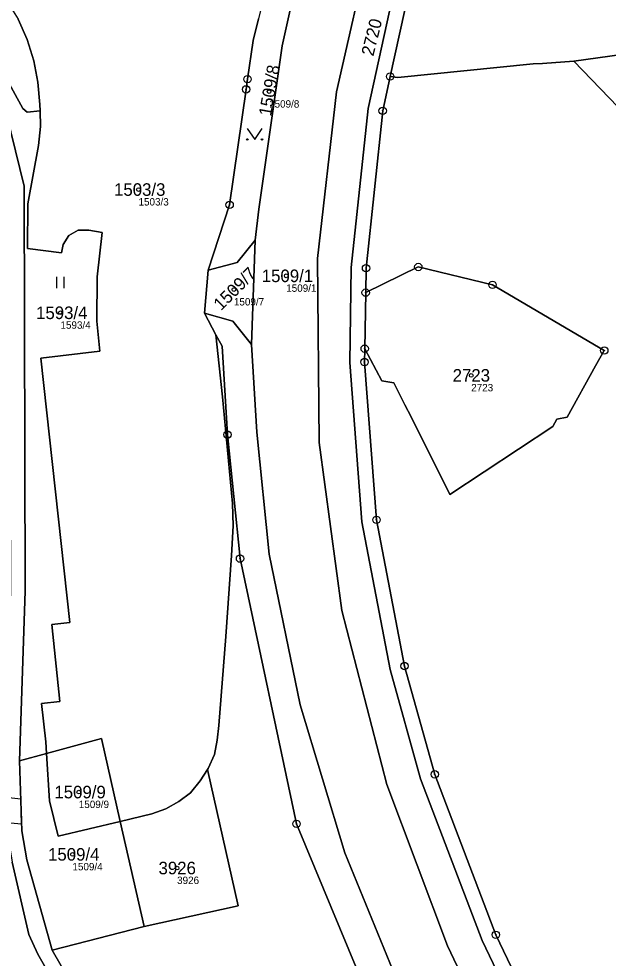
# Model space of a CAD drawing. Extents: x -653098 to -649479, y -997642 to -992666.
# Drawn here: x -650731.1 to -650651.3, y -996212.9 to -996085.8 of the extents above; entities that cross this region are included whole.
import ezdxf

# ---------------------------------------------------------------- set-up
doc = ezdxf.new("R2010")
doc.units = 0
for name, color, linetype in [('Definiční body', 7, 'Continuous'), ('Hranice parcel', 7, 'Continuous'), ('Parcelní čísla', 7, 'Continuous'), ('Polygon parcely', 7, 'Continuous'), ('Věcná břemena k části', 7, 'Continuous'), ('Značky bodu BP', 7, 'Continuous'), ('Značky kultur', 7, 'Continuous')]:
    doc.layers.add(name, color=color, linetype=linetype)

msp = doc.modelspace()

# ---------------------------------------------------------------- linework, layer by layer
at = {"layer": 'Definiční body'}
for centre in [(-650697.18, -996095.63), (-650714.85, -996108.88), (-650694.86, -996120.56), (-650701.94, -996122.41), (-650725.41, -996125.56), (-650669.83, -996134.03), (-650722.93, -996190.43), (-650723.79, -996198.86), (-650709.63, -996200.71)]:
    msp.add_circle(centre, 0.25, dxfattribs=at)
at = {"layer": 'Hranice parcel'}
for p, q in [((-650699.07, -996115.74), (-650699.56, -996129.85)), ((-650705.94, -996125.62), (-650705.41, -996119.81)), ((-650684.24, -996130.42), (-650684.11, -996122.83)), ((-650704.38, -996128.54), (-650705.94, -996125.62)), ((-650727.29, -996185.19), (-650730.96, -996186.18)), ((-650714.09, -996208.63), (-650717.31, -996194.39)), ((-650726.54, -996211.83), (-650714.09, -996208.63))]:
    msp.add_line(p, q, dxfattribs=at)
for points in [[(-650575.37, -995959.87), (-650608.41, -995944), (-650610.43, -995943.86), (-650611.96, -995945.87), (-650628.76, -995975.13), (-650648.35, -996007.09), (-650662.99, -996034.56), (-650671.68, -996054.53), (-650676.6, -996068.37), (-650679.44, -996078.12), (-650683.79, -996097.9), (-650686.06, -996119.41), (-650686.27, -996132.3), (-650684.64, -996153.85), (-650680.81, -996173.83), (-650676.67, -996188.65), (-650668.33, -996210.53), (-650657.86, -996232.42), (-650644.24, -996256.86), (-650595.14, -996338.86), (-650574.61, -996373.71), (-650564.87, -996393.33), (-650559.65, -996405.6)], [(-650780.06, -996023.76), (-650780.95, -996024.21), (-650778.64, -996028.84), (-650766.25, -996042.92), (-650750.34, -996065.83), (-650748.89, -996068.41), (-650743.84, -996077.6), (-650735.13, -996097.14), (-650732.34, -996108.25), (-650732.19, -996163.17), (-650732.96, -996186.25), (-650732.64, -996195.82), (-650731.93, -996199.92), (-650729.7, -996209.7), (-650728.46, -996212.39), (-650711.07, -996242.84), (-650691.48, -996261.81), (-650671.27, -996282.98), (-650633.43, -996323.16), (-650616.06, -996356.04), (-650609.02, -996384.48)], [(-650726.01, -996025.93), (-650731.12, -996030.3), (-650734.35, -996026.51), (-650749.93, -996039.61), (-650746.63, -996043.4), (-650751.19, -996047.27), (-650733.58, -996068.29), (-650734.93, -996069.45), (-650736.31, -996070.01), (-650737.77, -996069.85), (-650739.08, -996068.97), (-650742.16, -996071.71), (-650732.71, -996083.29), (-650731.14, -996085.82), (-650729.93, -996088.58), (-650729.03, -996091.44), (-650728.46, -996094.36), (-650728.2, -996097.36), (-650728.18, -996098.22)], [(-650658.93, -996030.93), (-650660.33, -996033.55), (-650669.82, -996055.27), (-650674.69, -996068.98), (-650677.5, -996078.61), (-650680.79, -996093.58)], [(-650579.83, -996374.59), (-650584.33, -996366.13), (-650603.23, -996334.38), (-650640.77, -996271.85), (-650662.24, -996233.94), (-650673.04, -996211.24), (-650681.26, -996189.41), (-650687.35, -996165.84), (-650690.42, -996143.11), (-650690.64, -996118.19), (-650688.08, -996095.67), (-650683.42, -996075.21), (-650681.92, -996070.45)], [(-650692.13, -996075.59), (-650693.41, -996080.45), (-650695.41, -996089.42), (-650698.56, -996111.52), (-650699.07, -996115.74)], [(-650741.7, -996077.39), (-650736.35, -996087.2), (-650736, -996087.92), (-650730.52, -996097.92), (-650729.9, -996098.4), (-650728.18, -996098.22)], [(-650730.96, -996186.18), (-650730.19, -996163.24), (-650730.34, -996108.44), (-650733.32, -996096.3), (-650741.7, -996077.39)], [(-650705.41, -996119.81), (-650702.52, -996110.95), (-650700.29, -996095.32), (-650700.09, -996093.94), (-650699.35, -996088.69), (-650698.63, -996085.76)], [(-650655.96, -996091.52), (-650649.44, -996090.6), (-650648.26, -996090.42), (-650642.19, -996098.91)], [(-650680.79, -996093.58), (-650679.78, -996093.7), (-650661.44, -996091.88), (-650660.16, -996091.82), (-650655.96, -996091.52)], [(-650655.96, -996091.52), (-650646.4, -996101.41), (-650634.09, -996122.34), (-650618.78, -996153.86), (-650617, -996163.78), (-650614.19, -996168.29), (-650611.51, -996171.31)], [(-650680.79, -996093.58), (-650681.81, -996098.22), (-650684.06, -996119.52), (-650684.11, -996122.83)], [(-650728.18, -996098.22), (-650728.12, -996100.35), (-650728.38, -996102.92), (-650729.83, -996110.82), (-650729.89, -996116.84), (-650725.29, -996117.44), (-650725.05, -996116.31), (-650724.27, -996115.09), (-650723.03, -996114.36), (-650721.55, -996114.36), (-650719.76, -996114.71), (-650720.44, -996120.7), (-650720.5, -996126.7), (-650720.1, -996130.77), (-650728.08, -996131.7), (-650724.15, -996167.46), (-650726.59, -996167.73), (-650725.48, -996178.17), (-650727.97, -996178.46), (-650727.39, -996183.62), (-650727.29, -996185.19)], [(-650699.07, -996115.74), (-650701.5, -996118.76), (-650705.41, -996119.81)], [(-650684.11, -996122.83), (-650676.99, -996119.36), (-650666.95, -996121.78), (-650651.82, -996130.67), (-650653.02, -996132.75), (-650656.83, -996139.68), (-650658.25, -996139.94), (-650658.78, -996140.95), (-650672.72, -996150.15), (-650677.97, -996139.65), (-650678.8, -996138.01), (-650680.28, -996135.04), (-650681.94, -996134.77), (-650684.24, -996130.42)], [(-650699.56, -996129.85), (-650702.07, -996126.69), (-650705.94, -996125.62)], [(-650705.5, -996187.36), (-650705.41, -996187.22), (-650704.57, -996185.34), (-650704.2, -996183.42), (-650703.99, -996181.4), (-650703.04, -996169.39), (-650702.25, -996158.43), (-650702.06, -996154.38), (-650702.15, -996151.38), (-650703.49, -996136.92), (-650704.38, -996128.54)], [(-650591.31, -996387.53), (-650604.76, -996360.43), (-650648.92, -996285.46), (-650668.2, -996252.11), (-650678.11, -996231.78), (-650693.48, -996194.73), (-650701.11, -996158.83), (-650702.82, -996142.05), (-650703.55, -996130.09), (-650704.38, -996128.54)], [(-650699.56, -996129.85), (-650698.84, -996141.72), (-650697.15, -996158.23), (-650692.97, -996178.61), (-650686.91, -996198.66), (-650678.39, -996219.51), (-650663, -996249.61), (-650638.21, -996291.69), (-650596.8, -996360.89), (-650585.26, -996381.29), (-650578.11, -996395.96)], [(-650684.24, -996130.42), (-650684.27, -996132.23), (-650682.65, -996153.58), (-650678.86, -996173.37), (-650674.76, -996188.03), (-650666.49, -996209.74), (-650656.08, -996231.5), (-650642.49, -996255.88), (-650598.42, -996329.48)], [(-650727.29, -996185.19), (-650719.84, -996183.17), (-650717.31, -996194.39)], [(-650717.31, -996194.39), (-650725.73, -996196.4), (-650726.88, -996191.6), (-650727.29, -996185.19)], [(-650726.54, -996211.83), (-650729.95, -996199.61), (-650730.64, -996195.68), (-650730.96, -996186.18)], [(-650717.31, -996194.39), (-650713.06, -996193.37), (-650711.15, -996192.68), (-650709.41, -996191.72), (-650707.82, -996190.51), (-650706.51, -996188.91), (-650705.5, -996187.36)], [(-650705.5, -996187.36), (-650701.35, -996205.83), (-650714.09, -996208.63)], [(-650615.64, -996515.14), (-650616.51, -996503.94), (-650617.21, -996488.51), (-650611.29, -996449.19), (-650606.16, -996421.63), (-650604.98, -996400.86), (-650607.05, -996384.1), (-650614.12, -996355.56), (-650632.09, -996321.67), (-650637.84, -996315.56), (-650669.82, -996281.6), (-650690.16, -996260.3), (-650709.28, -996241.94), (-650726.54, -996211.83)]]:
    msp.add_lwpolyline(points, dxfattribs=at)
at = {"layer": 'Polygon parcely'}
for points in [[(-650651.34, -996036.56), (-650654.15, -996033.81), (-650658.93, -996030.93), (-650660.33, -996033.55), (-650669.82, -996055.27), (-650674.69, -996068.98), (-650677.5, -996078.61), (-650680.79, -996093.58), (-650679.78, -996093.7), (-650661.44, -996091.88), (-650660.16, -996091.82), (-650655.96, -996091.52), (-650649.44, -996090.6), (-650648.26, -996090.42), (-650642.19, -996098.91), (-650644.47, -996088.47), (-650644.52, -996087), (-650651.26, -996076.29), (-650666.88, -996050.67)], [(-650693.1, -996063.32), (-650698.63, -996085.76), (-650699.35, -996088.69), (-650700.09, -996093.94), (-650700.29, -996095.32), (-650702.52, -996110.95), (-650705.41, -996119.81), (-650701.5, -996118.76), (-650699.07, -996115.74), (-650698.56, -996111.52), (-650695.41, -996089.42), (-650693.41, -996080.45), (-650692.13, -996075.59), (-650693.34, -996074.98), (-650693.96, -996073.62), (-650691.5, -996064.59), (-650696.33, -996058.31), (-650703.78, -996050.71), (-650696.73, -996058.61)], [(-650705.41, -996119.81), (-650705.94, -996125.62), (-650702.07, -996126.69), (-650699.56, -996129.85), (-650699.07, -996115.74), (-650701.5, -996118.76)], [(-650684.11, -996122.83), (-650684.24, -996130.42), (-650681.94, -996134.77), (-650680.28, -996135.04), (-650678.8, -996138.01), (-650677.97, -996139.65), (-650672.72, -996150.15), (-650658.78, -996140.95), (-650658.25, -996139.94), (-650656.83, -996139.68), (-650653.02, -996132.75), (-650651.82, -996130.67), (-650666.95, -996121.78), (-650676.99, -996119.36)], [(-650717.31, -996194.39), (-650719.84, -996183.17), (-650727.29, -996185.19), (-650726.88, -996191.6), (-650725.73, -996196.4)], [(-650717.31, -996194.39), (-650725.73, -996196.4), (-650726.88, -996191.6), (-650727.29, -996185.19), (-650730.96, -996186.18), (-650730.64, -996195.68), (-650729.95, -996199.61), (-650726.54, -996211.83), (-650714.09, -996208.63)], [(-650705.5, -996187.36), (-650706.51, -996188.91), (-650707.82, -996190.51), (-650709.41, -996191.72), (-650711.15, -996192.68), (-650713.06, -996193.37), (-650717.31, -996194.39), (-650714.09, -996208.63), (-650701.35, -996205.83)]]:
    msp.add_lwpolyline(points, close=True, dxfattribs=at)
for points in [[(-650584.33, -996366.13), (-650603.23, -996334.38), (-650640.77, -996271.85), (-650662.24, -996233.94), (-650673.04, -996211.24), (-650681.26, -996189.41), (-650687.35, -996165.84), (-650690.42, -996143.11), (-650690.64, -996118.19), (-650688.08, -996095.67), (-650683.42, -996075.21)], [(-650683.42, -996075.21), (-650688.08, -996095.67), (-650690.64, -996118.19), (-650690.42, -996143.11), (-650687.35, -996165.84), (-650681.26, -996189.41), (-650673.04, -996211.24), (-650662.24, -996233.94), (-650640.77, -996271.85), (-650603.23, -996334.38), (-650584.33, -996366.13)], [(-650679.44, -996078.12), (-650683.79, -996097.9), (-650686.06, -996119.41), (-650686.27, -996132.3), (-650684.64, -996153.85), (-650680.81, -996173.83), (-650676.67, -996188.65), (-650668.33, -996210.53), (-650657.86, -996232.42), (-650644.24, -996256.86), (-650595.14, -996338.86), (-650574.61, -996373.71)], [(-650574.61, -996373.71), (-650595.14, -996338.86), (-650644.24, -996256.86), (-650657.86, -996232.42), (-650668.33, -996210.53), (-650676.67, -996188.65), (-650680.81, -996173.83), (-650684.64, -996153.85), (-650686.27, -996132.3), (-650686.06, -996119.41), (-650683.79, -996097.9), (-650679.44, -996078.12)], [(-650581.19, -996358.59), (-650587.29, -996348.25), (-650593.46, -996337.78), (-650598.42, -996329.48), (-650642.49, -996255.88), (-650656.08, -996231.5), (-650666.49, -996209.74), (-650674.76, -996188.03), (-650678.86, -996173.37), (-650682.65, -996153.58), (-650684.27, -996132.23), (-650684.24, -996130.42), (-650684.11, -996122.83), (-650684.06, -996119.52), (-650681.81, -996098.22), (-650680.79, -996093.58), (-650677.5, -996078.61)], [(-650693.41, -996080.45), (-650695.41, -996089.42), (-650698.56, -996111.52), (-650699.07, -996115.74), (-650699.56, -996129.85), (-650698.84, -996141.72), (-650697.15, -996158.23), (-650692.97, -996178.61), (-650686.91, -996198.66), (-650678.39, -996219.51), (-650663, -996249.61), (-650638.21, -996291.69), (-650596.8, -996360.89)], [(-650736, -996087.92), (-650730.52, -996097.92), (-650729.9, -996098.4), (-650728.18, -996098.22), (-650728.2, -996097.36), (-650728.46, -996094.36), (-650729.03, -996091.44), (-650729.93, -996088.58), (-650731.14, -996085.82)], [(-650731.14, -996085.82), (-650729.93, -996088.58), (-650729.03, -996091.44), (-650728.46, -996094.36), (-650728.2, -996097.36), (-650728.18, -996098.22), (-650728.12, -996100.35), (-650728.38, -996102.92), (-650729.83, -996110.82), (-650729.89, -996116.84), (-650725.29, -996117.44), (-650725.05, -996116.31), (-650724.27, -996115.09), (-650723.03, -996114.36), (-650721.55, -996114.36), (-650719.76, -996114.71), (-650720.44, -996120.7), (-650720.5, -996126.7), (-650720.1, -996130.77), (-650728.08, -996131.7), (-650724.15, -996167.46), (-650726.59, -996167.73), (-650725.48, -996178.17), (-650727.97, -996178.46), (-650727.39, -996183.62), (-650727.29, -996185.19), (-650719.84, -996183.17), (-650717.31, -996194.39), (-650713.06, -996193.37), (-650711.15, -996192.68), (-650709.41, -996191.72), (-650707.82, -996190.51), (-650706.51, -996188.91), (-650705.5, -996187.36), (-650705.41, -996187.22), (-650704.57, -996185.34), (-650704.2, -996183.42), (-650703.99, -996181.4), (-650703.04, -996169.39), (-650702.25, -996158.43), (-650702.06, -996154.38), (-650702.15, -996151.38), (-650703.49, -996136.92), (-650704.38, -996128.54), (-650705.94, -996125.62), (-650705.41, -996119.81), (-650702.52, -996110.95), (-650700.29, -996095.32), (-650700.09, -996093.94), (-650699.35, -996088.69), (-650698.63, -996085.76)], [(-650733.32, -996096.3), (-650730.34, -996108.44), (-650730.19, -996163.24), (-650730.96, -996186.18), (-650727.29, -996185.19), (-650727.39, -996183.62), (-650727.97, -996178.46), (-650725.48, -996178.17), (-650726.59, -996167.73), (-650724.15, -996167.46), (-650728.08, -996131.7), (-650720.1, -996130.77), (-650720.5, -996126.7), (-650720.44, -996120.7), (-650719.76, -996114.71), (-650721.55, -996114.36), (-650723.03, -996114.36), (-650724.27, -996115.09), (-650725.05, -996116.31), (-650725.29, -996117.44), (-650729.89, -996116.84), (-650729.83, -996110.82), (-650728.38, -996102.92), (-650728.12, -996100.35), (-650728.18, -996098.22), (-650729.9, -996098.4), (-650730.52, -996097.92), (-650736, -996087.92)], [(-650584.86, -996270.69), (-650593.75, -996195.48), (-650592.52, -996194.82), (-650586, -996191.32), (-650599.43, -996166.1), (-650605.72, -996156.29), (-650613.32, -996150.02), (-650616.18, -996144.29), (-650630.09, -996119.88), (-650642.19, -996098.91), (-650648.26, -996090.42), (-650649.44, -996090.6), (-650655.96, -996091.52), (-650646.4, -996101.41), (-650634.09, -996122.34), (-650618.78, -996153.86), (-650617, -996163.78), (-650614.19, -996168.29), (-650611.51, -996171.31), (-650608.04, -996171.87), (-650604.08, -996171.11), (-650599.51, -996170.83), (-650597.07, -996187.91), (-650586.6, -996298.44)], [(-650646.4, -996101.41), (-650655.96, -996091.52), (-650660.16, -996091.82), (-650661.44, -996091.88), (-650679.78, -996093.7), (-650680.79, -996093.58), (-650681.81, -996098.22), (-650684.06, -996119.52), (-650684.11, -996122.83), (-650676.99, -996119.36), (-650666.95, -996121.78), (-650651.82, -996130.67), (-650653.02, -996132.75), (-650656.83, -996139.68), (-650658.25, -996139.94), (-650658.78, -996140.95), (-650672.72, -996150.15), (-650677.97, -996139.65), (-650678.8, -996138.01), (-650680.28, -996135.04), (-650681.94, -996134.77), (-650684.24, -996130.42), (-650684.27, -996132.23), (-650682.65, -996153.58), (-650678.86, -996173.37), (-650674.76, -996188.03), (-650666.49, -996209.74), (-650656.08, -996231.5)], [(-650614.12, -996355.56), (-650632.09, -996321.67), (-650637.84, -996315.56), (-650669.82, -996281.6), (-650690.16, -996260.3), (-650709.28, -996241.94), (-650726.54, -996211.83), (-650729.95, -996199.61), (-650730.64, -996195.68), (-650730.96, -996186.18), (-650730.19, -996163.24), (-650730.34, -996108.44), (-650733.32, -996096.3)], [(-650596.8, -996360.89), (-650638.21, -996291.69), (-650663, -996249.61), (-650678.39, -996219.51), (-650686.91, -996198.66), (-650692.97, -996178.61), (-650697.15, -996158.23), (-650698.84, -996141.72), (-650699.56, -996129.85), (-650702.07, -996126.69), (-650705.94, -996125.62), (-650704.38, -996128.54), (-650703.55, -996130.09), (-650702.82, -996142.05), (-650701.11, -996158.83), (-650693.48, -996194.73), (-650678.11, -996231.78), (-650668.2, -996252.11), (-650648.92, -996285.46), (-650604.76, -996360.43)], [(-650678.11, -996231.78), (-650693.48, -996194.73), (-650701.11, -996158.83), (-650702.82, -996142.05), (-650703.55, -996130.09), (-650704.38, -996128.54), (-650703.49, -996136.92), (-650702.15, -996151.38), (-650702.06, -996154.38), (-650702.25, -996158.43), (-650703.04, -996169.39), (-650703.99, -996181.4), (-650704.2, -996183.42), (-650704.57, -996185.34), (-650705.41, -996187.22), (-650705.5, -996187.36), (-650701.35, -996205.83), (-650714.09, -996208.63), (-650726.54, -996211.83), (-650709.28, -996241.94)], [(-650731.93, -996199.92), (-650729.7, -996209.7), (-650728.46, -996212.39), (-650711.07, -996242.84), (-650691.48, -996261.81), (-650671.27, -996282.98), (-650633.43, -996323.16), (-650616.06, -996356.04)], [(-650616.06, -996356.04), (-650633.43, -996323.16), (-650671.27, -996282.98), (-650691.48, -996261.81), (-650711.07, -996242.84), (-650728.46, -996212.39), (-650729.7, -996209.7), (-650731.93, -996199.92)]]:
    msp.add_lwpolyline(points, dxfattribs=at)
at = {"layer": 'Věcná břemena k části'}
msp.add_lwpolyline([(-650740.84, -996190.34), (-650741.18, -996193.64), (-650732.68, -996194.53), (-650730.67, -996194.74), (-650730.78, -996191.39), (-650732.8, -996191.18)], close=True, dxfattribs=at)
at = {"layer": 'Značky bodu BP'}
for centre, radius in [((-650700.09, -996093.94), 0.5), ((-650680.79, -996093.58), 0.5), ((-650680.79, -996093.58), 0.0303), ((-650700.29, -996095.32), 0.5), ((-650700.09, -996093.94), 0.0303), ((-650700.29, -996095.32), 0.0303), ((-650681.81, -996098.22), 0.5), ((-650681.81, -996098.22), 0.0303), ((-650702.52, -996110.95), 0.5), ((-650702.52, -996110.95), 0.0303), ((-650684.06, -996119.52), 0.5), ((-650676.99, -996119.36), 0.5), ((-650684.06, -996119.52), 0.0303), ((-650676.99, -996119.36), 0.0303), ((-650666.95, -996121.78), 0.5), ((-650666.95, -996121.78), 0.0303), ((-650684.11, -996122.83), 0.5), ((-650684.11, -996122.83), 0.0303), ((-650684.24, -996130.42), 0.5), ((-650684.24, -996130.42), 0.0303), ((-650651.82, -996130.67), 0.5), ((-650651.82, -996130.67), 0.0303), ((-650684.27, -996132.23), 0.5), ((-650684.27, -996132.23), 0.0303), ((-650702.82, -996142.05), 0.5), ((-650702.82, -996142.05), 0.0303), ((-650682.65, -996153.58), 0.5), ((-650682.65, -996153.58), 0.0303), ((-650701.11, -996158.83), 0.5), ((-650701.11, -996158.83), 0.0303), ((-650678.86, -996173.37), 0.5), ((-650678.86, -996173.37), 0.0303), ((-650674.76, -996188.03), 0.5), ((-650674.76, -996188.03), 0.0303), ((-650693.48, -996194.73), 0.5), ((-650693.48, -996194.73), 0.0303), ((-650666.49, -996209.74), 0.5), ((-650666.49, -996209.74), 0.0303)]:
    msp.add_circle(centre, radius, dxfattribs=at)
at = {"layer": 'Značky kultur'}
for p, q in [((-650725.92, -996122.21), (-650725.92, -996120.71)), ((-650724.92, -996122.21), (-650724.92, -996120.71))]:
    msp.add_line(p, q, dxfattribs=at)
msp.add_lwpolyline([(-650700.13, -996100.6), (-650699.13, -996102.1), (-650698.13, -996100.6)], dxfattribs=at)
for centre in [(-650700.13, -996102.1), (-650698.13, -996102.1)]:
    msp.add_circle(centre, 0.1, dxfattribs=at)

# ---------------------------------------------------------------- texts
at = {"layer": 'Definiční body'}
for s, p in [('1509/8', (-650697.18, -996097.79)), ('1503/3', (-650714.85, -996111.04)), ('1509/1', (-650694.86, -996122.72)), ('1509/7', (-650701.94, -996124.57)), ('1593/4', (-650725.41, -996127.72)), ('2723', (-650669.83, -996136.19)), ('1509/9', (-650722.93, -996192.59)), ('1509/4', (-650723.79, -996201.02)), ('3926', (-650709.63, -996202.87))]:
    msp.add_text(s, height=1, dxfattribs=at).set_placement(p)
at = {"layer": 'Parcelní čísla'}
for s, rotation, p in [('2720', 76, (-650683.08, -996090.91)), ('1509/8', 80, (-650696.92, -996099.03)), ('1509/7', 45, (-650703.68, -996125.35))]:
    msp.add_text(s, height=1.7, rotation=rotation, dxfattribs=at).set_placement(p)
for s, p in [('1503/3', (-650718.16, -996109.73)), ('1509/1', (-650698.17, -996121.41)), ('1593/4', (-650728.71, -996126.41)), ('2723', (-650672.34, -996134.88)), ('1509/9', (-650726.23, -996191.28)), ('1509/4', (-650727.09, -996199.71)), ('3926', (-650712.14, -996201.56))]:
    msp.add_text(s, height=1.7, dxfattribs=at).set_placement(p)

doc.saveas('drawing.dxf')
